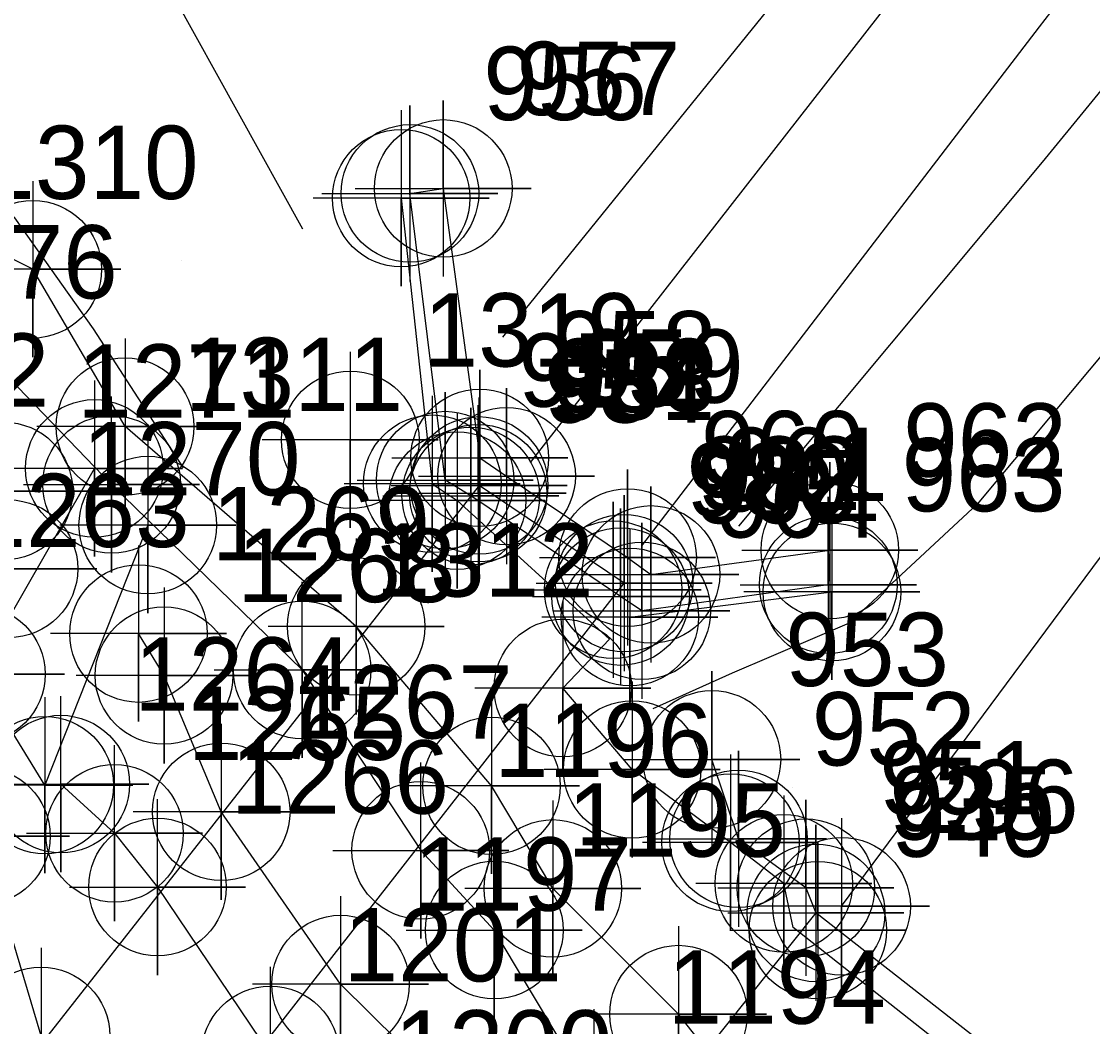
# Model space of a CAD drawing. Extents: x 1497074 to 1501343, y 481943 to 486114.
# Drawn here: x 1498716.72 to 1498753.23, y 485022.01 to 485056.27 of the extents above; entities that cross this region are included whole.
import ezdxf

# ---------------------------------------------------------------- set-up
doc = ezdxf.new("R2010")
doc.units = 0
for name, color, linetype in [('Exist DTM Breakline', 7, 'Continuous'), ('Exist DTM Breakline Cogo Point CELL', 7, 'Continuous'), ('Exist DTM Breakline Underwater', 7, 'Continuous'), ('Exist DTM Breakline Underwater Cogo Number', 7, 'Continuous'), ('Exist DTM Breakline Underwater Cogo Point CELL', 7, 'Continuous'), ('Exist DTM Regular Point CELL', 7, 'Continuous'), ('Exist DTM Regular Point Cogo Number', 7, 'Continuous'), ('Exist Hydro Stream or Body of Water', 7, 'Continuous'), ('Exist Hydro Stream or Body of Water Cogo Number', 7, 'Continuous'), ('Exist Hydro Stream or Body of Water Cogo Point CELL', 7, 'Continuous'), ('Exist Roads EOP', 7, 'Continuous'), ('Exist Roads EOP Cogo Number', 7, 'Continuous'), ('Exist Roads EOP Cogo Point CELL', 7, 'Continuous'), ('Exist Structure Major Bridge Seat Cogo Number', 7, 'Continuous'), ('Exist Structure Major Bridge Seat Cogo Point CELL', 7, 'Continuous'), ('Exist Structure Major Bridge WW', 7, 'Continuous'), ('Exist Structure Major Deck Tunnel Box Culvert', 7, 'Continuous'), ('Exist Structure Major Deck Tunnel Box Culvert Cogo Number', 7, 'Continuous'), ('Exist Structure Major Deck Tunnel Box Culvert Cogo Point CELL', 7, 'Continuous'), ('Exist Structure Minor Head and End Wall Cogo Number', 7, 'Continuous'), ('Exist Structure Minor Head and End Wall Cogo Point CELL', 7, 'Continuous'), ('PH Exist DTM Breakline', 7, 'Continuous'), ('PH Exist DTM Point', 7, 'Continuous')]:
    doc.layers.add(name, color=color, linetype=linetype)

msp = doc.modelspace()

# ---------------------------------------------------------------- linework, layer by layer
at = {"layer": 'Exist DTM Breakline'}
msp.add_line((1498737.46, 485035.97), (1498744.347, 485036.824), dxfattribs=at)
for points in [[(1498732.74, 485030.214), (1498728.131, 485035.646), (1498720.249, 485042.462), (1498717.107, 485047.824), (1498713.618, 485049.581), (1498705.042, 485051.977), (1498696.549, 485051.348), (1498689.958, 485053.544), (1498682.141, 485064.523), (1498678.445, 485069.18), (1498675.819, 485073.308), (1498673.714, 485076.116), (1498670.474, 485080.282), (1498666.074, 485085.868), (1498657.731, 485093.547), (1498654.461, 485096.535), (1498650.569, 485099.714), (1498643.254, 485116.124)], [(1498722.579, 485017.561), (1498717.386, 485021.694), (1498715.352, 485028.501), (1498705.922, 485036.893), (1498699.016, 485036.8), (1498689.554, 485037.34), (1498680.666, 485042.155), (1498672.012, 485048.685), (1498664.499, 485055.715), (1498658.964, 485058.875), (1498652.675, 485070.479), (1498646.214, 485079.983), (1498641.2, 485087.985), (1498638.953, 485096.725), (1498633.551, 485105.329)], [(1498729.662, 485050.246), (1498730.725, 485040.513), (1498731.569, 485039.938)], [(1498721.024, 485039.105), (1498717.515, 485030.239), (1498715.183, 485034.021), (1498719.204, 485041.036)], [(1498742.708, 485026.892), (1498740.887, 485028.28), (1498737.539, 485030.775), (1498735.174, 485033.55)], [(1498771.972, 484980.758), (1498739.116, 485022.436), (1498734.831, 485026.719), (1498732.74, 485030.214)], [(1498743.459, 485026.743), (1498743.803, 485025.883)]]:
    msp.add_lwpolyline(points, dxfattribs=at)
at = {"layer": 'Exist DTM Breakline Cogo Point CELL'}
for points in [[(1498729.662, 485053.246), (1498729.662, 485047.246), (1498729.662, 485050.246), (1498732.662, 485050.246), (1498726.662, 485050.246)], [(1498717.107, 485050.824), (1498717.107, 485044.824), (1498717.107, 485047.824), (1498720.107, 485047.824), (1498714.107, 485047.824)], [(1498720.249, 485045.462), (1498720.249, 485039.462), (1498720.249, 485042.462), (1498723.249, 485042.462), (1498717.249, 485042.462)], [(1498719.204, 485044.036), (1498719.204, 485038.036), (1498719.204, 485041.036), (1498722.204, 485041.036), (1498716.204, 485041.036)], [(1498730.725, 485043.513), (1498730.725, 485037.513), (1498730.725, 485040.513), (1498733.725, 485040.513), (1498727.725, 485040.513)], [(1498731.569, 485042.938), (1498731.569, 485036.938), (1498731.569, 485039.938), (1498734.569, 485039.938), (1498728.569, 485039.938)], [(1498721.024, 485042.105), (1498721.024, 485036.105), (1498721.024, 485039.105), (1498724.024, 485039.105), (1498718.024, 485039.105)], [(1498744.347, 485039.824), (1498744.347, 485033.824), (1498744.347, 485036.824), (1498747.347, 485036.824), (1498741.347, 485036.824)], [(1498737.46, 485038.97), (1498737.46, 485032.97), (1498737.46, 485035.97), (1498740.46, 485035.97), (1498734.46, 485035.97)], [(1498728.131, 485038.646), (1498728.131, 485032.646), (1498728.131, 485035.646), (1498731.131, 485035.646), (1498725.131, 485035.646)], [(1498715.183, 485037.021), (1498715.183, 485031.021), (1498715.183, 485034.021), (1498718.183, 485034.021), (1498712.183, 485034.021)], [(1498735.174, 485036.55), (1498735.174, 485030.55), (1498735.174, 485033.55), (1498738.174, 485033.55), (1498732.174, 485033.55)], [(1498737.539, 485033.775), (1498737.539, 485027.775), (1498737.539, 485030.775), (1498740.539, 485030.775), (1498734.539, 485030.775)], [(1498717.515, 485033.239), (1498717.515, 485027.239), (1498717.515, 485030.239), (1498720.515, 485030.239), (1498714.515, 485030.239)], [(1498732.74, 485033.214), (1498732.74, 485027.214), (1498732.74, 485030.214), (1498735.74, 485030.214), (1498729.74, 485030.214)], [(1498715.352, 485031.501), (1498715.352, 485025.501), (1498715.352, 485028.501), (1498718.352, 485028.501), (1498712.352, 485028.501)], [(1498740.887, 485031.28), (1498740.887, 485025.28), (1498740.887, 485028.28), (1498743.887, 485028.28), (1498737.887, 485028.28)], [(1498734.831, 485029.719), (1498734.831, 485023.719), (1498734.831, 485026.719), (1498737.831, 485026.719), (1498731.831, 485026.719)], [(1498742.708, 485029.892), (1498742.708, 485023.892), (1498742.708, 485026.892), (1498745.708, 485026.892), (1498739.708, 485026.892)], [(1498739.116, 485025.436), (1498739.116, 485019.436), (1498739.116, 485022.436), (1498742.116, 485022.436), (1498736.116, 485022.436)], [(1498717.386, 485024.694), (1498717.386, 485018.694), (1498717.386, 485021.694), (1498720.386, 485021.694), (1498714.386, 485021.694)]]:
    msp.add_lwpolyline(points, dxfattribs=at)
for centre in [(1498729.662, 485050.246), (1498717.107, 485047.824), (1498720.249, 485042.462), (1498719.204, 485041.036), (1498730.725, 485040.513), (1498731.569, 485039.938), (1498721.024, 485039.105), (1498744.347, 485036.824), (1498728.131, 485035.646), (1498737.46, 485035.97), (1498715.183, 485034.021), (1498735.174, 485033.55), (1498737.539, 485030.775), (1498717.515, 485030.239), (1498732.74, 485030.214), (1498715.352, 485028.501), (1498740.887, 485028.28), (1498742.708, 485026.892), (1498734.831, 485026.719), (1498739.116, 485022.436), (1498717.386, 485021.694)]:
    msp.add_circle(centre, 2.344, dxfattribs=at)
at = {"layer": 'Exist DTM Breakline Underwater'}
for points in [[(1498727.595, 485023.459), (1498723.53, 485029.329), (1498721.579, 485033.977), (1498720.707, 485035.406)], [(1498727.595, 485023.459), (1498734.573, 485016.558), (1498750.727, 484992.894)]]:
    msp.add_lwpolyline(points, dxfattribs=at)
at = {"layer": 'Exist DTM Breakline Underwater Cogo Point CELL'}
for points in [[(1498716.123, 485043.265), (1498716.123, 485037.265), (1498716.123, 485040.265), (1498719.123, 485040.265), (1498713.123, 485040.265)], [(1498716.294, 485040.616), (1498716.294, 485034.616), (1498716.294, 485037.616), (1498719.294, 485037.616), (1498713.294, 485037.616)], [(1498720.707, 485038.406), (1498720.707, 485032.406), (1498720.707, 485035.406), (1498723.707, 485035.406), (1498717.707, 485035.406)], [(1498721.579, 485036.977), (1498721.579, 485030.977), (1498721.579, 485033.977), (1498724.579, 485033.977), (1498718.579, 485033.977)], [(1498723.53, 485032.329), (1498723.53, 485026.329), (1498723.53, 485029.329), (1498726.53, 485029.329), (1498720.53, 485029.329)], [(1498727.595, 485026.459), (1498727.595, 485020.459), (1498727.595, 485023.459), (1498730.595, 485023.459), (1498724.595, 485023.459)]]:
    msp.add_lwpolyline(points, dxfattribs=at)
for centre in [(1498716.123, 485040.265), (1498716.294, 485037.616), (1498720.707, 485035.406), (1498721.579, 485033.977), (1498723.53, 485029.329), (1498727.595, 485023.459)]:
    msp.add_circle(centre, 2.344, dxfattribs=at)
at = {"layer": 'Exist DTM Regular Point CELL'}
msp.add_lwpolyline([(1498727.928, 485045.008), (1498727.928, 485039.008), (1498727.928, 485042.008), (1498730.928, 485042.008), (1498724.928, 485042.008)], dxfattribs=at)
msp.add_circle((1498727.928, 485042.008), 2.344, dxfattribs=at)
at = {"layer": 'Exist Hydro Stream or Body of Water'}
for points in [[(1498640.92, 485114.319), (1498648.777, 485098.964), (1498652.528, 485094.675), (1498656.326, 485090.419), (1498664.532, 485083.268), (1498671.656, 485075.038), (1498677.054, 485067.542), (1498688.592, 485052.628), (1498697.344, 485049.693), (1498712.819, 485047.719), (1498719.794, 485040.492), (1498726.288, 485034.165), (1498730.329, 485028.017)], [(1498718.06, 485030.276), (1498719.89, 485028.598), (1498721.355, 485026.767), (1498725.203, 485021.048)], [(1498752.438, 484994.867), (1498736.246, 485019.606), (1498732.838, 485025.301), (1498730.329, 485028.017)]]:
    msp.add_lwpolyline(points, dxfattribs=at)
at = {"layer": 'Exist Hydro Stream or Body of Water Cogo Point CELL'}
for points in [[(1498716.794, 485040.492), (1498722.794, 485040.492), (1498719.794, 485040.492), (1498719.794, 485037.492), (1498719.794, 485043.492)], [(1498723.288, 485034.165), (1498729.288, 485034.165), (1498726.288, 485034.165), (1498726.288, 485031.165), (1498726.288, 485037.165)], [(1498715.06, 485030.276), (1498721.06, 485030.276), (1498718.06, 485030.276), (1498718.06, 485027.276), (1498718.06, 485033.276)], [(1498716.89, 485028.598), (1498722.89, 485028.598), (1498719.89, 485028.598), (1498719.89, 485025.598), (1498719.89, 485031.598)], [(1498727.329, 485028.017), (1498733.329, 485028.017), (1498730.329, 485028.017), (1498730.329, 485025.017), (1498730.329, 485031.017)], [(1498718.355, 485026.767), (1498724.355, 485026.767), (1498721.355, 485026.767), (1498721.355, 485023.767), (1498721.355, 485029.767)], [(1498729.838, 485025.301), (1498735.838, 485025.301), (1498732.838, 485025.301), (1498732.838, 485022.301), (1498732.838, 485028.301)], [(1498722.203, 485021.048), (1498728.203, 485021.048), (1498725.203, 485021.048), (1498725.203, 485018.048), (1498725.203, 485024.048)], [(1498733.246, 485019.606), (1498739.246, 485019.606), (1498736.246, 485019.606), (1498736.246, 485016.606), (1498736.246, 485022.606)]]:
    msp.add_lwpolyline(points, dxfattribs=at)
for centre in [(1498719.794, 485040.492), (1498726.288, 485034.165), (1498718.06, 485030.276), (1498719.89, 485028.598), (1498730.329, 485028.017), (1498721.355, 485026.767), (1498732.838, 485025.301), (1498725.203, 485021.048)]:
    msp.add_circle(centre, 2.344, dxfattribs=at)
at = {"layer": 'Exist Roads EOP'}
msp.add_lwpolyline([(1498744.677, 485026.109), (1498757.921, 485043.976), (1498774.177, 485065.511), (1498803.201, 485102.825), (1498835.11, 485143.895), (1498866.394, 485184.062), (1498897.915, 485224.479), (1498930.454, 485265.806), (1498960.65, 485304.754), (1498991.778, 485343.686), (1499023.059, 485383.265), (1499044.828, 485409.102), (1499064.023, 485432.019), (1499081.801, 485451.056), (1499098.438, 485468.792), (1499108.293, 485478.99), (1499123.402, 485494.867), (1499138.724, 485510.783), (1499164.218, 485538.414), (1499168.238, 485544.588), (1499172.31, 485548.876)], dxfattribs=at)
at = {"layer": 'Exist Roads EOP Cogo Point CELL'}
msp.add_lwpolyline([(1498744.677, 485029.109), (1498744.677, 485023.109), (1498744.677, 485026.109), (1498747.677, 485026.109), (1498741.677, 485026.109)], dxfattribs=at)
msp.add_circle((1498744.677, 485026.109), 2.344, dxfattribs=at)
at = {"layer": 'Exist Structure Major Bridge Seat Cogo Point CELL'}
for points in [[(1498729.287, 485040.19), (1498735.287, 485040.19), (1498732.287, 485040.19), (1498732.287, 485043.19), (1498732.287, 485037.19)], [(1498733.89, 485036.902), (1498739.89, 485036.902), (1498736.89, 485036.902), (1498736.89, 485039.902), (1498736.89, 485033.902)], [(1498740.866, 485025.297), (1498746.866, 485025.297), (1498743.866, 485025.297), (1498743.866, 485028.297), (1498743.866, 485022.297)]]:
    msp.add_lwpolyline(points, dxfattribs=at)
for centre in [(1498732.287, 485040.19), (1498736.89, 485036.902), (1498743.866, 485025.297)]:
    msp.add_circle(centre, 2.344, dxfattribs=at)
at = {"layer": 'Exist Structure Major Bridge WW'}
for points in [[(1498737.142, 485036.667), (1498732.035, 485040.097), (1498731.161, 485040.638), (1498729.962, 485050.41), (1498731.098, 485050.579), (1498732.339, 485041.397), (1498733.258, 485040.772), (1498737.381, 485037.994), (1498738.178, 485037.422), (1498744.276, 485038.254), (1498744.224, 485037.072), (1498737.869, 485036.179), (1498737.142, 485036.667)], [(1498743.459, 485026.743), (1498741.161, 485028.409), (1498740.256, 485031.119)]]:
    msp.add_lwpolyline(points, dxfattribs=at)
at = {"layer": 'Exist Structure Major Deck Tunnel Box Culvert'}
for points in [[(1498737.263, 485037.123), (1498732.319, 485040.456), (1498707.322, 485008.6), (1498712.384, 485005.277), (1498737.263, 485037.123)], [(1498763.166, 485010.731), (1498743.803, 485025.883), (1498725.437, 485002.865), (1498744.796, 484987.193), (1498763.166, 485010.731)]]:
    msp.add_lwpolyline(points, dxfattribs=at)
at = {"layer": 'Exist Structure Major Deck Tunnel Box Culvert Cogo Point CELL'}
for points in [[(1498729.319, 485040.456), (1498735.319, 485040.456), (1498732.319, 485040.456), (1498732.319, 485043.456), (1498732.319, 485037.456)], [(1498734.263, 485037.123), (1498740.263, 485037.123), (1498737.263, 485037.123), (1498737.263, 485040.123), (1498737.263, 485034.123)], [(1498740.803, 485025.883), (1498746.803, 485025.883), (1498743.803, 485025.883), (1498743.803, 485028.883), (1498743.803, 485022.883)]]:
    msp.add_lwpolyline(points, dxfattribs=at)
for centre in [(1498732.319, 485040.456), (1498737.263, 485037.123), (1498743.803, 485025.883)]:
    msp.add_circle(centre, 2.344, dxfattribs=at)
at = {"layer": 'Exist Structure Minor Head and End Wall Cogo Point CELL'}
for points in [[(1498726.962, 485050.41), (1498732.962, 485050.41), (1498729.962, 485050.41), (1498729.962, 485053.41), (1498729.962, 485047.41)], [(1498728.098, 485050.579), (1498734.098, 485050.579), (1498731.098, 485050.579), (1498731.098, 485053.579), (1498731.098, 485047.579)], [(1498729.339, 485041.397), (1498735.339, 485041.397), (1498732.339, 485041.397), (1498732.339, 485044.397), (1498732.339, 485038.397)], [(1498728.161, 485040.638), (1498734.161, 485040.638), (1498731.161, 485040.638), (1498731.161, 485043.638), (1498731.161, 485037.638)], [(1498730.258, 485040.772), (1498736.258, 485040.772), (1498733.258, 485040.772), (1498733.258, 485043.772), (1498733.258, 485037.772)], [(1498729.035, 485040.097), (1498735.035, 485040.097), (1498732.035, 485040.097), (1498732.035, 485043.097), (1498732.035, 485037.097)], [(1498734.381, 485037.994), (1498740.381, 485037.994), (1498737.381, 485037.994), (1498737.381, 485040.994), (1498737.381, 485034.994)], [(1498741.276, 485038.254), (1498747.276, 485038.254), (1498744.276, 485038.254), (1498744.276, 485041.254), (1498744.276, 485035.254)], [(1498735.178, 485037.422), (1498741.178, 485037.422), (1498738.178, 485037.422), (1498738.178, 485040.422), (1498738.178, 485034.422)], [(1498741.224, 485037.072), (1498747.224, 485037.072), (1498744.224, 485037.072), (1498744.224, 485040.072), (1498744.224, 485034.072)], [(1498734.142, 485036.667), (1498740.142, 485036.667), (1498737.142, 485036.667), (1498737.142, 485039.667), (1498737.142, 485033.667)], [(1498734.869, 485036.179), (1498740.869, 485036.179), (1498737.869, 485036.179), (1498737.869, 485039.179), (1498737.869, 485033.179)], [(1498737.256, 485031.119), (1498743.256, 485031.119), (1498740.256, 485031.119), (1498740.256, 485034.119), (1498740.256, 485028.119)], [(1498738.161, 485028.409), (1498744.161, 485028.409), (1498741.161, 485028.409), (1498741.161, 485031.409), (1498741.161, 485025.409)], [(1498740.459, 485026.743), (1498746.459, 485026.743), (1498743.459, 485026.743), (1498743.459, 485029.743), (1498743.459, 485023.743)]]:
    msp.add_lwpolyline(points, dxfattribs=at)
for centre in [(1498729.962, 485050.41), (1498731.098, 485050.579), (1498732.339, 485041.397), (1498733.258, 485040.772), (1498731.161, 485040.638), (1498732.035, 485040.097), (1498744.276, 485038.254), (1498737.381, 485037.994), (1498738.178, 485037.422), (1498744.224, 485037.072), (1498737.142, 485036.667), (1498737.869, 485036.179), (1498740.256, 485031.119), (1498741.161, 485028.409), (1498743.459, 485026.743)]:
    msp.add_circle(centre, 2.344, dxfattribs=at)
at = {"layer": 'PH Exist DTM Breakline'}
for points in [[(1498734.075, 485041.241), (1498754.738, 485067.732), (1498780.535, 485101.085), (1498824.314, 485157.07), (1498837.32, 485174.233), (1498853.506, 485188.889), (1498855.218, 485191.482), (1498859.563, 485202.357), (1498862.648, 485206.708), (1498881.539, 485231.435), (1498927.36, 485290.031), (1498951.795, 485321.497), (1498962.837, 485336.046), (1498979.427, 485356.321), (1498990.508, 485369.603), (1499009.178, 485392.859), (1499024.726, 485411.516), (1499033.327, 485421.865)], [(1499036.517, 485418.703), (1499027.325, 485407.387), (1499017.382, 485396.352), (1499002.314, 485377.514), (1498977.67, 485347.089), (1498957.716, 485322.216), (1498937.166, 485295.29), (1498914.543, 485266.952), (1498888.364, 485232.913), (1498866.738, 485204.813), (1498863.231, 485199.864), (1498859.446, 485189.955), (1498858.072, 485187.007), (1498856.342, 485185.126), (1498845.154, 485175.645), (1498841.759, 485172.64), (1498838.028, 485168.049), (1498822.449, 485147.262), (1498778.762, 485091.868), (1498751.414, 485056.085), (1498737.859, 485038.392)], [(1498972.296, 485322.665), (1498970.182, 485324.469), (1498967.174, 485325.174), (1498965.071, 485323.789), (1498949.795, 485304.688), (1498935.276, 485286.872), (1498915.348, 485261.201), (1498891.018, 485231.115), (1498874.533, 485208.658), (1498866.264, 485195.193), (1498863.478, 485189.545), (1498859.896, 485185.085), (1498855.006, 485179.797), (1498847.875, 485173.625), (1498837.45, 485161.581), (1498823.242, 485143.137), (1498791.919, 485104.253), (1498766.807, 485070.166), (1498751.509, 485051.476), (1498741.161, 485039.07)], [(1498967.584, 485319.5), (1498953.538, 485301.176), (1498940.242, 485284.998), (1498924.187, 485265.022), (1498898.722, 485232.516), (1498877.536, 485205.029), (1498865.812, 485188.771), (1498860.373, 485181.153), (1498847.427, 485166.276), (1498828.354, 485142.722), (1498816.118, 485127.569), (1498792.186, 485096.754), (1498777.959, 485076.543), (1498762.021, 485055.045), (1498749.297, 485039.821), (1498744.938, 485035.758), (1498740.946, 485034.054), (1498738.237, 485032.838)], [(1498722.241, 485041.061), (1498719.179, 485045.798), (1498716.489, 485049.58), (1498712.947, 485052.854), (1498707.975, 485054.754), (1498701.722, 485053.947), (1498696.116, 485053.384), (1498691.226, 485055.058), (1498686.871, 485059.145), (1498678.554, 485069.544), (1498675.084, 485076.745), (1498671.428, 485083.736), (1498667.874, 485090.272), (1498663.705, 485096.403), (1498655.562, 485105.167), (1498648.084, 485112.102), (1498643.876, 485115.994)], [(1498726.311, 485049.193), (1498721.926, 485057.108), (1498721.589, 485061.191), (1498722.9, 485066.057), (1498725.077, 485068.737), (1498728.991, 485071.126), (1498734.404, 485073.422), (1498738.41, 485077.429), (1498742.415, 485081.76), (1498746.394, 485086.063), (1498751.154, 485091.21), (1498755.92, 485096.441), (1498760.192, 485101.146), (1498764.102, 485106.416)], [(1498733.124, 485045.509), (1498750.099, 485066.48), (1498762.331, 485081.757)], [(1498735.174, 485033.55), (1498736.761, 485035.219), (1498731.569, 485039.938)], [(1498764.009, 485008.997), (1498763.173, 485009.481), (1498743.024, 485025.393), (1498742.708, 485026.892)]]:
    msp.add_lwpolyline(points, dxfattribs=at)
at = {"layer": 'PH Exist DTM Point'}
for p, q in [((1498736.052, 485053.775), (1498736.052, 485053.775)), ((1498722.163, 485048.125), (1498722.163, 485048.125)), ((1498743.005, 485030.162), (1498743.005, 485030.162))]:
    msp.add_line(p, q, dxfattribs=at)

# ---------------------------------------------------------------- texts
at = {"layer": 'Exist DTM Breakline Underwater Cogo Number'}
for s, p in [('1276', (1498712.563, 485046.827)), ('1271', (1498718.623, 485042.765)), ('1270', (1498718.794, 485040.116)), ('1269', (1498723.207, 485037.906)), ('1268', (1498724.079, 485036.477)), ('1267', (1498726.03, 485031.829)), ('1197', (1498730.095, 485025.959))]:
    msp.add_text(s, height=2.5, dxfattribs=at).set_placement(p)
at = {"layer": 'Exist DTM Regular Point Cogo Number'}
msp.add_text('1319', height=2.5, dxfattribs=at).set_placement((1498730.428, 485044.508))
at = {"layer": 'Exist Hydro Stream or Body of Water Cogo Number'}
for s, p in [('1310', (1498715.319, 485050.219)), ('1262', (1498710.23, 485043.136)), ('1311', (1498722.294, 485042.992)), ('1263', (1498715.017, 485038.355)), ('1312', (1498728.788, 485036.665)), ('1264', (1498720.56, 485032.776)), ('1265', (1498722.39, 485031.098)), ('1196', (1498732.829, 485030.517)), ('1266', (1498723.855, 485029.267)), ('1195', (1498735.338, 485027.801)), ('1201', (1498727.703, 485023.548)), ('1194', (1498738.746, 485022.106)), ('1200', (1498729.432, 485020.067))]:
    msp.add_text(s, height=2.5, dxfattribs=at).set_placement(p)
at = {"layer": 'Exist Roads EOP Cogo Number'}
msp.add_text('296', height=2.5, dxfattribs=at).set_placement((1498747.177, 485028.609))
at = {"layer": 'Exist Structure Major Bridge Seat Cogo Number'}
for s, p in [('981', (1498734.787, 485042.69)), ('980', (1498739.39, 485039.402)), ('940', (1498746.366, 485027.797))]:
    msp.add_text(s, height=2.5, dxfattribs=at).set_placement(p)
at = {"layer": 'Exist Structure Major Deck Tunnel Box Culvert Cogo Number'}
for s, p in [('983', (1498734.819, 485042.956)), ('982', (1498739.763, 485039.623)), ('935', (1498746.303, 485028.383))]:
    msp.add_text(s, height=2.5, dxfattribs=at).set_placement(p)
at = {"layer": 'Exist Structure Minor Head and End Wall Cogo Number'}
for s, p in [('957', (1498733.598, 485053.079)), ('956', (1498732.462, 485052.91)), ('958', (1498734.839, 485043.897)), ('955', (1498733.661, 485043.138)), ('959', (1498735.758, 485043.272)), ('954', (1498734.535, 485042.597)), ('962', (1498746.776, 485040.754)), ('960', (1498739.881, 485040.494)), ('961', (1498740.678, 485039.922)), ('963', (1498746.724, 485039.572)), ('965', (1498739.642, 485039.167)), ('964', (1498740.369, 485038.679)), ('953', (1498742.756, 485033.619)), ('952', (1498743.661, 485030.909)), ('951', (1498745.959, 485029.243))]:
    msp.add_text(s, height=2.5, dxfattribs=at).set_placement(p)

doc.saveas('drawing.dxf')
